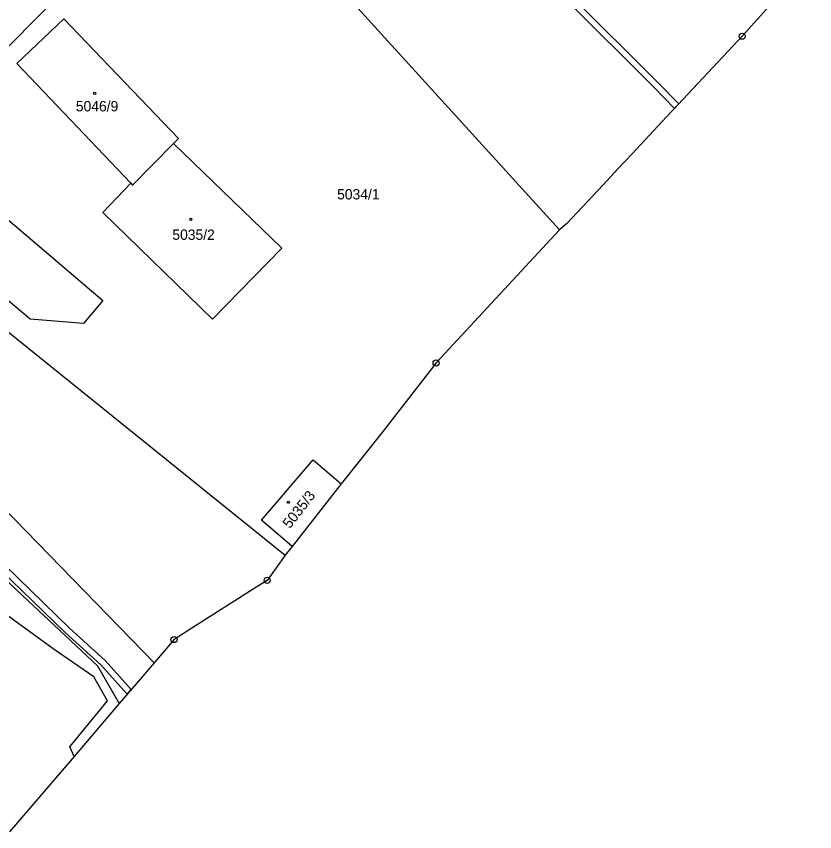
# Model space of a CAD drawing. Extents: x -644096 to -634268, y -1141430 to -1133463.
# Drawn here: x -637221.1 to -637090.3, y -1139676.1 to -1139542.6 of the extents above; entities that cross this region are included whole.
import ezdxf

# ---------------------------------------------------------------- set-up
doc = ezdxf.new("R2010")
doc.units = 0
for name, color, linetype in [('_CIVIL_CONSTRUCTION', 7, 'Continuous'), ('B_Hranice _3D', 7, 'Continuous'), ('M_Svah_Zarez', 7, 'Continuous'), ('svrsek_osa_VRT', 7, 'Continuous'), ('terminal_VRT', 7, 'Continuous')]:
    doc.layers.add(name, color=color, linetype=linetype)

msp = doc.modelspace()

# ---------------------------------------------------------------- linework, layer by layer
at = {"layer": '_CIVIL_CONSTRUCTION'}
for centre, radius in [((-637102.18, -1139545.85), 0.5), ((-637102.18, -1139545.85), 0.0303), ((-637152.33, -1139599.36), 0.5), ((-637152.33, -1139599.36), 0.0303), ((-637180, -1139634.96), 0.5), ((-637180, -1139634.96), 0.0303), ((-637195.26, -1139644.66), 0.5), ((-637195.26, -1139644.66), 0.0303)]:
    msp.add_circle(centre, radius, dxfattribs=at)
at = {"layer": 'B_Hranice _3D'}
for points in [[(-637228.24, -1139439.35), (-637214.42, -1139453.88), (-637200.54, -1139468.28), (-637184.24, -1139485.61), (-637183.12, -1139486.51), (-637172.71, -1139497.16), (-637158.92, -1139511.45), (-637144.74, -1139525.71), (-637131.08, -1139539.77), (-637116.67, -1139554.19), (-637113.26, -1139557.67), (-637112.57, -1139556.94), (-637115.95, -1139553.49), (-637130.36, -1139539.07), (-637144.02, -1139525.01), (-637158.2, -1139510.75), (-637171.99, -1139496.46), (-637182.44, -1139485.77), (-637183.56, -1139484.87), (-637199.82, -1139467.6), (-637213.7, -1139453.18), (-637227.52, -1139438.67)], [(-637268.83, -1139596.96), (-637263.62, -1139601.57), (-637252.15, -1139610.63), (-637239.55, -1139620.19), (-637232.38, -1139625.73), (-637223.66, -1139633.23), (-637213.08, -1139643.49), (-637207.25, -1139648.8), (-637202.92, -1139653.6)], [(-637202.92, -1139653.6), (-637202.26, -1139652.83), (-637206.55, -1139648.1), (-637212.4, -1139642.77), (-637222.98, -1139632.49)]]:
    msp.add_lwpolyline(points, dxfattribs=at)
at = {"layer": 'M_Svah_Zarez'}
for centre in [(-637208.25, -1139555.2), (-637192.5, -1139575.83), (-637176.54, -1139622.17)]:
    msp.add_circle(centre, 0.175, dxfattribs=at)
at = {"layer": 'terminal_VRT'}
for p, q in [((-637161.22, -1139610.79), (-637167.86, -1139619.18)), ((-637167.86, -1139619.18), (-637175.92, -1139629.39)), ((-637175.92, -1139629.39), (-637177.06, -1139630.83)), ((-637177.06, -1139630.83), (-637180, -1139634.96)), ((-637204.23, -1139655.13), (-637211.64, -1139663.78)), ((-637211.64, -1139663.78), (-637222.21, -1139676.12))]:
    msp.add_line(p, q, dxfattribs=at)
for points in [[(-637193.55, -1139518.41), (-637222.84, -1139548.02), (-637270.76, -1139554.18)], [(-637132.11, -1139577.54), (-637168.44, -1139537.61), (-637193.55, -1139518.41)], [(-637090.3, -1139532.59), (-637102.18, -1139545.85), (-637104.5, -1139548.32), (-637106.2, -1139550.14), (-637111.86, -1139556.18), (-637114.56, -1139559.06), (-637120.23, -1139565.11)], [(-637202.35, -1139569.9), (-637221, -1139550.33), (-637213.32, -1139543.01), (-637194.55, -1139562.62), (-637195.32, -1139563.4)], [(-637270.76, -1139554.18), (-637258, -1139565.66), (-637177.06, -1139630.83)], [(-637210.09, -1139592.88), (-637218.8, -1139592.19), (-637233.6, -1139579.75), (-637242.69, -1139571.98), (-637234.7, -1139562.63), (-637223.74, -1139571.97), (-637225.17, -1139573.65), (-637206.9, -1139589.15), (-637210.09, -1139592.88)], [(-637195.32, -1139563.4), (-637177.62, -1139580.56), (-637188.95, -1139592.2), (-637206.93, -1139574.72), (-637202.35, -1139569.9)], [(-637202.35, -1139569.9), (-637202.04, -1139570.22), (-637195.32, -1139563.4)], [(-637120.23, -1139565.11), (-637122.47, -1139567.5), (-637124.98, -1139570.18)], [(-637124.98, -1139570.18), (-637130.93, -1139576.53), (-637132.11, -1139577.54)], [(-637132.11, -1139577.54), (-637152.33, -1139599.36), (-637161.22, -1139610.79)], [(-637261.41, -1139593.49), (-637223.29, -1139623), (-637198.51, -1139648.46)], [(-637175.92, -1139629.39), (-637180.91, -1139625.09), (-637172.44, -1139615.22), (-637167.86, -1139619.18)], [(-637232.45, -1139625.89), (-637207.79, -1139648.97), (-637204.23, -1139655.13)], [(-637211.64, -1139663.78), (-637212.35, -1139662.2), (-637206.18, -1139654.7), (-637208.4, -1139650.78), (-637215.04, -1139646.17), (-637237.64, -1139629.77)], [(-637180, -1139634.96), (-637181.7, -1139636.04), (-637192.35, -1139642.81), (-637195.26, -1139644.66), (-637198.51, -1139648.46)], [(-637198.51, -1139648.46), (-637201.43, -1139651.86), (-637204.23, -1139655.13)]]:
    msp.add_lwpolyline(points, dxfattribs=at)

# ---------------------------------------------------------------- texts
at = {"layer": 'svrsek_osa_VRT'}
for s, p in [('5046/9', (-637211.34, -1139558.16)), ('5034/1', (-637168.54, -1139572.58)), ('5035/2', (-637195.53, -1139579.2))]:
    msp.add_text(s, height=1.7, dxfattribs=at).set_placement(p)
msp.add_text('5035/3', height=1.7, rotation=52, dxfattribs=at).set_placement((-637176.28, -1139626.59))

doc.saveas('drawing.dxf')
